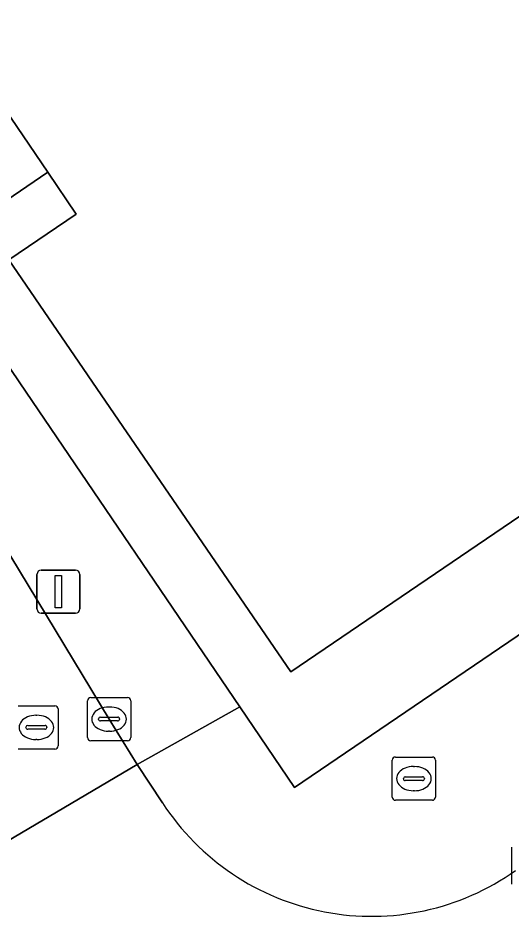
# Model space of a CAD drawing. Extents: x 160030 to 160839, y 385325 to 386450.
# Drawn here: x 160269.37 to 160280.79, y 385987.82 to 386008.65 of the extents above; entities that cross this region are included whole.
import ezdxf

# ---------------------------------------------------------------- set-up
doc = ezdxf.new("R2010")
doc.units = 0
for name, color, linetype in [('IMGEO_Brandkraan', 7, 'Continuous'), ('IMGEO_Kolk', 7, 'Continuous'), ('IMGEO_Lichtmast', 7, 'Continuous'), ('IMGEO_Pand', 7, 'Continuous'), ('IMGEO_Rijbaan_lokaal_open', 7, 'Continuous'), ('IMGEO_Rioolput', 7, 'Continuous'), ('IMGEO_Voetpad_open', 7, 'Continuous')]:
    doc.layers.add(name, color=color, linetype=linetype)

msp = doc.modelspace()

# ---------------------------------------------------------------- linework, layer by layer
at = {"layer": 'IMGEO_Brandkraan'}
for p, q in [((160278.024, 385990.637), (160278.024, 385991.489)), ((160278.099, 385991.563), (160278.951, 385991.563)), ((160279.025, 385991.489), (160279.025, 385990.637)), ((160278.512, 385991.343), (160278.537, 385991.343)), ((160278.283, 385991.057), (160278.283, 385991.069)), ((160278.721, 385991.02), (160278.323, 385991.02)), ((160278.326, 385991.106), (160278.724, 385991.106)), ((160278.767, 385991.069), (160278.767, 385991.057)), ((160278.535, 385990.783), (160278.51, 385990.783)), ((160278.951, 385990.563), (160278.099, 385990.563))]:
    msp.add_line(p, q, dxfattribs=at)
for points in [[(160278.024, 385990.637), (160278.024, 385991.489)], [(160278.099, 385991.563), (160278.951, 385991.563)], [(160279.025, 385991.489), (160279.025, 385990.637)], [(160278.951, 385990.563), (160278.099, 385990.563)]]:
    msp.add_lwpolyline(points, dxfattribs=at)
for centre, radius, start, end in [((160278.101, 385991.487), 0.0765, 91.552, 178.448), ((160278.101, 385991.487), 0.0765, 91.552, 178.448), ((160278.949, 385991.487), 0.0765, 1.552, 88.448), ((160278.949, 385991.487), 0.0765, 1.552, 88.448), ((160278.323, 385991.066), 0.0403, 85.8775, 175.7526), ((160278.32, 385991.056), 0.0366, 178.938, 274.7102), ((160278.724, 385991.063), 0.043, 264.8664, 352.4533), ((160278.728, 385991.068), 0.0386, 1.7309, 96.639), ((160278.101, 385990.639), 0.0765, 181.552, 268.448), ((160278.101, 385990.639), 0.0765, 181.552, 268.448), ((160278.949, 385990.639), 0.0765, 271.552, 358.448), ((160278.949, 385990.639), 0.0765, 271.552, 358.448)]:
    msp.add_arc(centre, radius, start, end, dxfattribs=at)
for centre, major_axis, ratio, start_param, end_param in [((160278.511, 385991.063), (-0.387, 0.002), 0.722429, 4.712389, 7.853982), ((160278.536, 385991.063), (-0.39, 0.002), 0.717154, 1.570796, 4.712389)]:
    msp.add_ellipse(centre, major_axis=major_axis, ratio=ratio, start_param=start_param, end_param=end_param, dxfattribs=at)
at = {"layer": 'IMGEO_Kolk'}
for p, q in [((160271.048, 385992.94), (160271.9, 385992.94)), ((160270.973, 385992.014), (160270.973, 385992.866)), ((160271.461, 385992.72), (160271.486, 385992.72)), ((160271.974, 385992.866), (160271.974, 385992.014)), ((160271.275, 385992.483), (160271.673, 385992.483)), ((160271.232, 385992.434), (160271.232, 385992.446)), ((160271.67, 385992.397), (160271.272, 385992.397)), ((160271.716, 385992.446), (160271.716, 385992.434)), ((160271.484, 385992.16), (160271.459, 385992.16)), ((160271.9, 385991.94), (160271.048, 385991.94)), ((160280.793, 385988.623), (160280.793, 385989.475))]:
    msp.add_line(p, q, dxfattribs=at)
for points in [[(160271.048, 385992.94), (160271.9, 385992.94)], [(160270.973, 385992.014), (160270.973, 385992.866)], [(160271.974, 385992.866), (160271.974, 385992.014)], [(160271.9, 385991.94), (160271.048, 385991.94)], [(160280.793, 385988.623), (160280.793, 385989.475)]]:
    msp.add_lwpolyline(points, dxfattribs=at)
for centre, radius, start, end in [((160271.05, 385992.864), 0.0765, 91.552, 178.448), ((160271.05, 385992.864), 0.0765, 91.552, 178.448), ((160271.898, 385992.864), 0.0765, 1.552, 88.448), ((160271.898, 385992.864), 0.0765, 1.552, 88.448), ((160271.272, 385992.443), 0.0403, 85.8775, 175.7526), ((160271.677, 385992.445), 0.0386, 1.7309, 96.639), ((160271.269, 385992.433), 0.0366, 178.938, 274.7102), ((160271.673, 385992.44), 0.043, 264.8664, 352.4533), ((160271.05, 385992.016), 0.0765, 181.552, 268.448), ((160271.05, 385992.016), 0.0765, 181.552, 268.448), ((160271.898, 385992.016), 0.0765, 271.552, 358.448), ((160271.898, 385992.016), 0.0765, 271.552, 358.448)]:
    msp.add_arc(centre, radius, start, end, dxfattribs=at)
for centre, major_axis, ratio, start_param, end_param in [((160271.46, 385992.44), (-0.387, 0.002), 0.722429, 4.712389, 7.853982), ((160271.485, 385992.44), (-0.39, 0.002), 0.717154, 1.570796, 4.712389)]:
    msp.add_ellipse(centre, major_axis=major_axis, ratio=ratio, start_param=start_param, end_param=end_param, dxfattribs=at)
at = {"layer": 'IMGEO_Lichtmast'}
for p, q in [((160269.906, 385995.887), (160270.696, 385995.887)), ((160270.696, 385995.887), (160269.906, 385995.887)), ((160269.806, 385994.987), (160269.806, 385995.787)), ((160269.806, 385995.787), (160269.806, 385994.987)), ((160270.796, 385995.787), (160270.796, 385994.987)), ((160270.796, 385994.987), (160270.796, 385995.787)), ((160270.696, 385994.887), (160269.906, 385994.887)), ((160269.906, 385994.887), (160270.696, 385994.887))]:
    msp.add_line(p, q, dxfattribs=at)
msp.add_lwpolyline([(160270.226, 385995.762), (160270.376, 385995.762), (160270.376, 385995.012), (160270.226, 385995.012), (160270.226, 385995.762)], dxfattribs=at)
for centre, start, end in [((160269.906, 385995.787), 90, 180), ((160269.906, 385995.787), 90, 180), ((160270.696, 385995.787), 0, 90), ((160270.696, 385995.787), 360, 90), ((160269.906, 385994.987), 180, 270), ((160269.906, 385994.987), 180, 270), ((160270.696, 385994.987), 270, 0), ((160270.696, 385994.987), 270, 0)]:
    msp.add_arc(centre, 0.1, start, end, dxfattribs=at)
at = {"layer": 'IMGEO_Pand'}
msp.add_lwpolyline([(160265.499, 386011.79), (160270.054, 386005.085), (160270.712, 386004.117), (160269.156, 386003.059), (160271.594, 385999.497), (160275.675, 385993.536), (160283.142, 385998.607), (160282.347, 385999.777), (160284.318, 386001.117), (160285.113, 385999.947), (160289.078, 386002.642), (160287.824, 386004.46), (160291.682, 386007.1), (160292.906, 386005.297), (160299.306, 386009.642)], dxfattribs=at)
at = {"layer": 'IMGEO_Rijbaan_lokaal_open'}
for points in [[(160266.076, 385991.5), (160267.741, 385988.807), (160272.127, 385991.391), (160271.474, 385992.44), (160266.892, 386000), (160263.427, 386005.605)], [(160272.708, 385990.505), (160272.127, 385991.391), (160267.741, 385988.807), (160268.361, 385987.818)]]:
    msp.add_lwpolyline(points, dxfattribs=at)
msp.add_arc((160277.546, 385993.65), 5.77, 213.0284, 305.2515, dxfattribs=at)
at = {"layer": 'IMGEO_Rioolput'}
for p, q in [((160269.367, 385992.748), (160270.219, 385992.748)), ((160270.293, 385992.674), (160270.293, 385991.822)), ((160269.78, 385992.528), (160269.805, 385992.528)), ((160269.551, 385992.242), (160269.551, 385992.254)), ((160269.594, 385992.291), (160269.992, 385992.291)), ((160270.035, 385992.254), (160270.035, 385992.242)), ((160269.989, 385992.205), (160269.591, 385992.205)), ((160269.803, 385991.968), (160269.778, 385991.968)), ((160270.219, 385991.748), (160269.367, 385991.748))]:
    msp.add_line(p, q, dxfattribs=at)
for points in [[(160269.367, 385992.748), (160270.219, 385992.748)], [(160270.293, 385992.674), (160270.293, 385991.822)], [(160270.219, 385991.748), (160269.367, 385991.748)]]:
    msp.add_lwpolyline(points, dxfattribs=at)
for centre, radius, start, end in [((160270.217, 385992.672), 0.0765, 1.552, 88.448), ((160270.217, 385992.672), 0.0765, 1.552, 88.448), ((160269.591, 385992.251), 0.0403, 85.8775, 175.7526), ((160269.996, 385992.253), 0.0386, 1.7309, 96.639), ((160269.588, 385992.241), 0.0366, 178.938, 274.7102), ((160269.992, 385992.248), 0.043, 264.8664, 352.4533), ((160270.217, 385991.824), 0.0765, 271.552, 358.448), ((160270.217, 385991.824), 0.0765, 271.552, 358.448)]:
    msp.add_arc(centre, radius, start, end, dxfattribs=at)
for centre, major_axis, ratio, start_param, end_param in [((160269.779, 385992.248), (-0.387, 0.002), 0.722429, 4.712389, 7.853982), ((160269.804, 385992.248), (-0.39, 0.002), 0.717154, 1.570796, 4.712389)]:
    msp.add_ellipse(centre, major_axis=major_axis, ratio=ratio, start_param=start_param, end_param=end_param, dxfattribs=at)
at = {"layer": 'IMGEO_Voetpad_open'}
for points in [[(160345.233, 386040.526), (160343.316, 386039.594), (160344.638, 386037.648), (160289.221, 386000), (160275.764, 385990.858), (160274.499, 385992.721), (160272.127, 385991.391), (160272.708, 385990.505)], [(160299.306, 386009.642), (160292.906, 386005.297), (160289.078, 386002.642), (160285.113, 385999.947), (160283.142, 385998.607), (160275.675, 385993.536), (160271.594, 385999.497), (160269.156, 386003.059), (160270.712, 386004.117), (160270.054, 386005.085), (160267.348, 386003.247), (160269.554, 386000), (160274.499, 385992.721), (160275.764, 385990.858), (160289.221, 386000), (160344.638, 386037.648)], [(160267.348, 386003.247), (160270.054, 386005.085), (160265.499, 386011.79), (160265.152, 386013.927)], [(160263.427, 386005.605), (160266.892, 386000), (160271.474, 385992.44), (160272.127, 385991.391), (160274.499, 385992.721), (160269.554, 386000), (160267.348, 386003.247)]]:
    msp.add_lwpolyline(points, dxfattribs=at)
msp.add_arc((160277.546, 385993.65), 5.77, 213.0284, 305.2515, dxfattribs=at)

doc.saveas('drawing.dxf')
